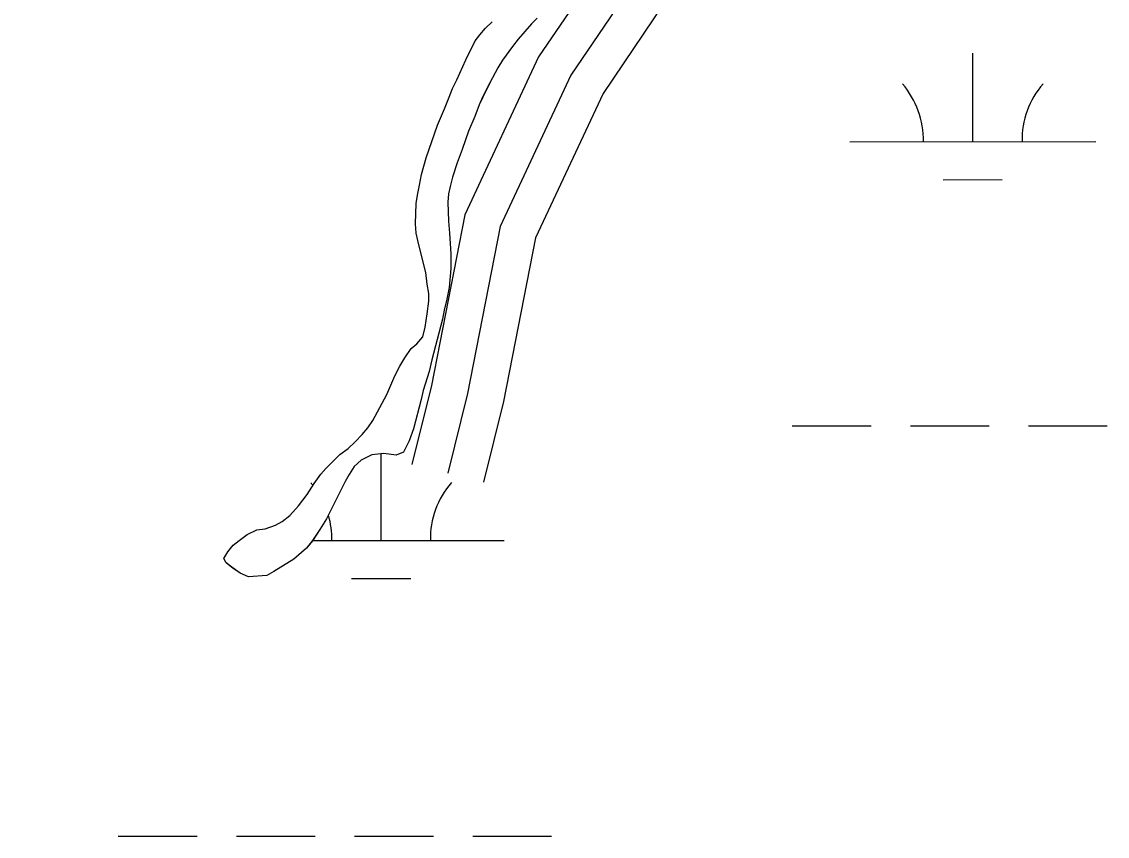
# Model space of a CAD drawing. Extents: x 3279314 to 3317160, y 734079 to 759431.
# Drawn here: x 3310387.1 to 3310828.2, y 754031.3 to 754362.1 of the extents above; entities that cross this region are included whole.
import ezdxf

# ---------------------------------------------------------------- set-up
doc = ezdxf.new("R2010")
doc.units = 0
for name, color, linetype in [('V-ROAD-CNTR', 7, 'Continuous'), ('V-SITE-VEGE', 7, 'Continuous'), ('V-WETL-SWMP', 7, 'Continuous')]:
    doc.layers.add(name, color=color, linetype=linetype)

msp = doc.modelspace()

# ---------------------------------------------------------------- linework, layer by layer
at = {"layer": 'V-ROAD-CNTR'}
for points in [[(3310384.07, 755146.63), (3310410.71, 755100.55), (3310442.36, 755015.52), (3310480.34, 754926.12), (3310510.96, 754855.19), (3310544.1, 754781.54), (3310562.24, 754705.07), (3310579.41, 754625.81), (3310604.81, 754566.26), (3310625.64, 754526.44), (3310642.31, 754452), (3310650.62, 754409.51), (3310635.04, 754376.98), (3310610.24, 754340.47), (3310581.49, 754279.04), (3310568.24, 754211.14), (3310560.23, 754178.78)], [(3310384.07, 755146.63), (3310410.71, 755100.55), (3310442.36, 755015.52), (3310480.34, 754926.12), (3310510.96, 754855.19), (3310544.1, 754781.54), (3310562.24, 754705.07), (3310579.41, 754625.81), (3310604.81, 754566.26), (3310625.64, 754526.44), (3310642.31, 754452), (3310650.62, 754409.51), (3310635.04, 754376.98), (3310610.24, 754340.47), (3310581.49, 754279.04), (3310568.24, 754211.14), (3310560.23, 754178.78)], [(3310369.91, 755141.15), (3310397.09, 755094.14), (3310428.42, 755009.97), (3310466.55, 754920.22), (3310497.24, 754849.14), (3310529.83, 754776.68), (3310547.61, 754701.75), (3310565.06, 754621.24), (3310591.25, 754559.83), (3310611.44, 754521.24), (3310627.62, 754448.93), (3310634.94, 754411.5), (3310622, 754384.48), (3310597.16, 754347.91), (3310567.12, 754283.72), (3310553.59, 754214.38), (3310545.66, 754182.37)], [(3310527.14, 754855.8), (3310558.36, 754786.39), (3310576.87, 754708.39), (3310593.77, 754630.39), (3310618.38, 754572.69), (3310639.85, 754531.65), (3310656.99, 754455.08), (3310666.29, 754407.51), (3310648.08, 754369.49), (3310623.32, 754333.03), (3310595.86, 754274.35), (3310582.89, 754207.89), (3310574.79, 754175.19)]]:
    msp.add_lwpolyline(points, dxfattribs=at)
at = {"layer": 'V-SITE-VEGE'}
for p, q in [((3310596.62, 754363.66), (3310594.25, 754361.3)), ((3310573.25, 754356.81), (3310575.62, 754359.48)), ((3310575.62, 754359.48), (3310578.32, 754362.15)), ((3310594.25, 754361.3), (3310588.86, 754355.01)), ((3310567.53, 754346.73), (3310571.35, 754354.45)), ((3310571.35, 754354.45), (3310573.25, 754356.81)), ((3310588.86, 754355.01), (3310586.48, 754352.02)), ((3310586.48, 754352.02), (3310582.52, 754346.52)), ((3310563.87, 754338.55), (3310567.53, 754346.73)), ((3310582.52, 754346.52), (3310580.61, 754343.37)), ((3310580.61, 754343.37), (3310577.28, 754337.39)), ((3310562.12, 754335.08), (3310563.87, 754338.55)), ((3310577.28, 754337.39), (3310574.42, 754331.56)), ((3310560.85, 754331.46), (3310562.12, 754335.08)), ((3310558.94, 754326.73), (3310560.85, 754331.46)), ((3310572.98, 754328.41), (3310571.23, 754323.69)), ((3310574.42, 754331.56), (3310572.98, 754328.41)), ((3310556.07, 754320.12), (3310558.94, 754326.73)), ((3310571.23, 754323.69), (3310568.68, 754317.7)), ((3310551.45, 754306.89), (3310556.07, 754320.12)), ((3310568.68, 754317.7), (3310566.13, 754310.3)), ((3310566.13, 754310.3), (3310564.05, 754304.79)), ((3310549.52, 754300.11), (3310551.45, 754306.89)), ((3310564.05, 754304.79), (3310562.14, 754298.96)), ((3310548.72, 754295.7), (3310549.52, 754300.11)), ((3310562.14, 754298.96), (3310561.18, 754295.18)), ((3310547.91, 754291.76), (3310548.72, 754295.7)), ((3310561.18, 754295.18), (3310560.54, 754292.18)), ((3310547.08, 754280.09), (3310547.43, 754288.29)), ((3310547.43, 754288.29), (3310547.91, 754291.76)), ((3310560.54, 754292.18), (3310560.21, 754288.87)), ((3310560.21, 754288.87), (3310560.49, 754281.14)), ((3310547.38, 754276.3), (3310547.08, 754280.09)), ((3310560.49, 754281.14), (3310560.95, 754276.25)), ((3310548.46, 754271.57), (3310547.38, 754276.3)), ((3310560.95, 754276.25), (3310561.54, 754267.89)), ((3310551.26, 754260.35), (3310548.46, 754271.57)), ((3310561.54, 754267.89), (3310561.52, 754261.89)), ((3310561.52, 754261.89), (3310560.86, 754254.16)), ((3310551.87, 754255.62), (3310551.26, 754260.35)), ((3310552.49, 754251.83), (3310551.87, 754255.62)), ((3310560.86, 754254.16), (3310559.89, 754249.43)), ((3310551.82, 754243.47), (3310552.48, 754248.67)), ((3310552.48, 754248.67), (3310552.49, 754251.83)), ((3310559.89, 754249.43), (3310558.77, 754245.02)), ((3310558.77, 754245.02), (3310558.12, 754241.4)), ((3310551.01, 754238.11), (3310551.82, 754243.47)), ((3310558.12, 754241.4), (3310553.8, 754224.85)), ((3310550.05, 754234.17), (3310551.01, 754238.11)), ((3310545.3, 754229.46), (3310547.67, 754231.34)), ((3310547.67, 754231.34), (3310550.05, 754234.17)), ((3310542.76, 754225.68), (3310545.3, 754229.46)), ((3310538.79, 754218.28), (3310540.7, 754222.22)), ((3310540.7, 754222.22), (3310542.76, 754225.68)), ((3310553.8, 754224.85), (3310552.68, 754220.12)), ((3310535.45, 754210.72), (3310538.79, 754218.28)), ((3310552.68, 754220.12), (3310550.28, 754212.4)), ((3310529.73, 754200.18), (3310535.45, 754210.72)), ((3310549.48, 754208.78), (3310546.28, 754196.8)), ((3310550.28, 754212.4), (3310549.48, 754208.78)), ((3310527.82, 754197.19), (3310529.73, 754200.18)), ((3310525.45, 754194.52), (3310527.82, 754197.19)), ((3310546.28, 754196.8), (3310544.52, 754191.92)), ((3310519.74, 754188.86), (3310522.59, 754191.53)), ((3310522.59, 754191.53), (3310525.45, 754194.52)), ((3310544.52, 754191.92), (3310542.3, 754187.35)), ((3310512.94, 754183.05), (3310516.42, 754186.35)), ((3310516.42, 754186.35), (3310519.74, 754188.86)), ((3310534.25, 754186.75), (3310529.36, 754186.3)), ((3310539.29, 754186.1), (3310534.25, 754186.75)), ((3310542.3, 754187.35), (3310539.29, 754186.1)), ((3310510.72, 754180.69), (3310512.94, 754183.05)), ((3310525.09, 754184.11), (3310522.24, 754181.44)), ((3310529.36, 754186.3), (3310525.09, 754184.11)), ((3310505.96, 754174.56), (3310508.66, 754178.34)), ((3310508.66, 754178.34), (3310510.72, 754180.69)), ((3310520.18, 754178.29), (3310518.59, 754175.46)), ((3310522.24, 754181.44), (3310520.18, 754178.29)), ((3310503.11, 754170.15), (3310505.96, 754174.56)), ((3310518.59, 754175.46), (3310510.96, 754160.19)), ((3310499.62, 754165.59), (3310503.11, 754170.15)), ((3310496.13, 754161.66), (3310499.62, 754165.59)), ((3310492.97, 754159.15), (3310496.13, 754161.66)), ((3310510.96, 754160.19), (3310508.26, 754155.94)), ((3310478.75, 754153.85), (3310482.7, 754155.72)), ((3310482.7, 754155.72), (3310486.02, 754156.18)), ((3310486.02, 754156.18), (3310490.28, 754157.74)), ((3310490.28, 754157.74), (3310492.97, 754159.15)), ((3310508.26, 754155.94), (3310505.24, 754151.37)), ((3310473.05, 754149.61), (3310475.43, 754151.49)), ((3310475.43, 754151.49), (3310478.75, 754153.85)), ((3310505.24, 754151.37), (3310502.87, 754148.39)), ((3310469.25, 754144.1), (3310470.83, 754146.78)), ((3310470.83, 754146.78), (3310473.05, 754149.61)), ((3310502.87, 754148.39), (3310497.64, 754143.84)), ((3310470.19, 754142.36), (3310469.25, 754144.1)), ((3310473.02, 754140.15), (3310470.19, 754142.36)), ((3310497.64, 754143.84), (3310489.57, 754138.82)), ((3310475.85, 754138.24), (3310473.02, 754140.15)), ((3310479.31, 754136.65), (3310475.85, 754138.24)), ((3310489.57, 754138.82), (3310486.73, 754137.25)), ((3310486.73, 754137.25), (3310479.31, 754136.65))]:
    msp.add_line(p, q, dxfattribs=at)
at = {"layer": 'V-WETL-SWMP'}
for p, q in [((3310596.62, 754363.66), (3310594.25, 754361.3)), ((3310596.62, 754363.66), (3310594.25, 754361.3)), ((3310573.25, 754356.81), (3310575.63, 754359.48)), ((3310573.25, 754356.81), (3310575.63, 754359.48)), ((3310575.63, 754359.48), (3310578.32, 754362.15)), ((3310575.63, 754359.48), (3310578.32, 754362.15)), ((3310594.25, 754361.3), (3310588.86, 754355.01)), ((3310594.25, 754361.3), (3310588.86, 754355.01)), ((3310567.53, 754346.73), (3310571.35, 754354.45)), ((3310567.53, 754346.73), (3310571.35, 754354.45)), ((3310571.35, 754354.45), (3310573.25, 754356.81)), ((3310571.35, 754354.45), (3310573.25, 754356.81)), ((3310588.86, 754355.01), (3310586.48, 754352.02)), ((3310588.86, 754355.01), (3310586.48, 754352.02)), ((3310586.48, 754352.02), (3310582.52, 754346.52)), ((3310586.48, 754352.02), (3310582.52, 754346.52)), ((3310563.87, 754338.55), (3310567.53, 754346.73)), ((3310563.87, 754338.55), (3310567.53, 754346.73)), ((3310582.52, 754346.52), (3310580.61, 754343.37)), ((3310582.52, 754346.52), (3310580.61, 754343.37)), ((3310773.55, 754313.42), (3310773.53, 754349.42)), ((3310580.61, 754343.37), (3310577.28, 754337.39)), ((3310580.61, 754343.37), (3310577.28, 754337.39)), ((3310562.12, 754335.08), (3310563.87, 754338.55)), ((3310562.12, 754335.08), (3310563.87, 754338.55)), ((3310577.28, 754337.39), (3310574.41, 754331.56)), ((3310577.28, 754337.39), (3310574.41, 754331.56)), ((3310560.85, 754331.46), (3310562.12, 754335.08)), ((3310560.85, 754331.46), (3310562.12, 754335.08)), ((3310558.94, 754326.73), (3310560.85, 754331.46)), ((3310558.94, 754326.73), (3310560.85, 754331.46)), ((3310572.98, 754328.41), (3310571.23, 754323.69)), ((3310572.98, 754328.41), (3310571.23, 754323.69)), ((3310574.41, 754331.56), (3310572.98, 754328.41)), ((3310574.41, 754331.56), (3310572.98, 754328.41)), ((3310556.07, 754320.12), (3310558.94, 754326.73)), ((3310556.07, 754320.12), (3310558.94, 754326.73)), ((3310571.23, 754323.69), (3310568.68, 754317.7)), ((3310571.23, 754323.69), (3310568.68, 754317.7)), ((3310551.44, 754306.89), (3310556.07, 754320.12)), ((3310551.44, 754306.89), (3310556.07, 754320.12)), ((3310568.68, 754317.7), (3310566.13, 754310.3)), ((3310568.68, 754317.7), (3310566.13, 754310.3)), ((3310566.13, 754310.3), (3310564.06, 754304.79)), ((3310566.13, 754310.3), (3310564.06, 754304.79)), ((3310723.55, 754313.4), (3310823.55, 754313.45)), ((3310549.52, 754300.11), (3310551.44, 754306.89)), ((3310549.52, 754300.11), (3310551.44, 754306.89)), ((3310564.06, 754304.79), (3310562.14, 754298.96)), ((3310564.06, 754304.79), (3310562.14, 754298.96)), ((3310548.72, 754295.7), (3310549.52, 754300.11)), ((3310548.72, 754295.7), (3310549.52, 754300.11)), ((3310562.14, 754298.96), (3310561.18, 754295.18)), ((3310562.14, 754298.96), (3310561.18, 754295.18)), ((3310761.55, 754297.99), (3310785.55, 754298)), ((3310547.91, 754291.76), (3310548.72, 754295.7)), ((3310547.91, 754291.76), (3310548.72, 754295.7)), ((3310561.18, 754295.18), (3310560.54, 754292.18)), ((3310561.18, 754295.18), (3310560.54, 754292.18)), ((3310547.08, 754280.09), (3310547.43, 754288.29)), ((3310547.08, 754280.09), (3310547.43, 754288.29)), ((3310547.43, 754288.29), (3310547.91, 754291.76)), ((3310547.43, 754288.29), (3310547.91, 754291.76)), ((3310560.54, 754292.18), (3310560.21, 754288.87)), ((3310560.54, 754292.18), (3310560.21, 754288.87)), ((3310560.21, 754288.87), (3310560.49, 754281.14)), ((3310560.21, 754288.87), (3310560.49, 754281.14)), ((3310547.38, 754276.3), (3310547.08, 754280.09)), ((3310547.38, 754276.3), (3310547.08, 754280.09)), ((3310560.49, 754281.14), (3310560.95, 754276.25)), ((3310560.49, 754281.14), (3310560.95, 754276.25)), ((3310548.46, 754271.56), (3310547.38, 754276.3)), ((3310548.46, 754271.56), (3310547.38, 754276.3)), ((3310560.95, 754276.25), (3310561.54, 754267.88)), ((3310560.95, 754276.25), (3310561.54, 754267.88)), ((3310551.26, 754260.35), (3310548.46, 754271.56)), ((3310551.26, 754260.35), (3310548.46, 754271.56)), ((3310561.54, 754267.88), (3310561.52, 754261.89)), ((3310561.54, 754267.88), (3310561.52, 754261.89)), ((3310561.52, 754261.89), (3310560.86, 754254.16)), ((3310561.52, 754261.89), (3310560.86, 754254.16)), ((3310551.87, 754255.62), (3310551.26, 754260.35)), ((3310551.87, 754255.62), (3310551.26, 754260.35)), ((3310552.49, 754251.83), (3310551.87, 754255.62)), ((3310552.49, 754251.83), (3310551.87, 754255.62)), ((3310560.86, 754254.16), (3310559.89, 754249.43)), ((3310560.86, 754254.16), (3310559.89, 754249.43)), ((3310551.82, 754243.47), (3310552.48, 754248.67)), ((3310551.82, 754243.47), (3310552.48, 754248.67)), ((3310552.48, 754248.67), (3310552.49, 754251.83)), ((3310552.48, 754248.67), (3310552.49, 754251.83)), ((3310559.89, 754249.43), (3310558.77, 754245.02)), ((3310559.89, 754249.43), (3310558.77, 754245.02)), ((3310558.77, 754245.02), (3310558.13, 754241.4)), ((3310558.77, 754245.02), (3310558.13, 754241.4)), ((3310551.01, 754238.11), (3310551.82, 754243.47)), ((3310551.01, 754238.11), (3310551.82, 754243.47)), ((3310558.13, 754241.4), (3310553.8, 754224.85)), ((3310558.13, 754241.4), (3310553.8, 754224.85)), ((3310550.05, 754234.17), (3310551.01, 754238.11)), ((3310550.05, 754234.17), (3310551.01, 754238.11)), ((3310545.3, 754229.46), (3310547.68, 754231.34)), ((3310545.3, 754229.46), (3310547.68, 754231.34)), ((3310547.68, 754231.34), (3310550.05, 754234.17)), ((3310547.68, 754231.34), (3310550.05, 754234.17)), ((3310542.76, 754225.68), (3310545.3, 754229.46)), ((3310542.76, 754225.68), (3310545.3, 754229.46)), ((3310538.79, 754218.28), (3310540.7, 754222.22)), ((3310538.79, 754218.28), (3310540.7, 754222.22)), ((3310540.7, 754222.22), (3310542.76, 754225.68)), ((3310540.7, 754222.22), (3310542.76, 754225.68)), ((3310553.8, 754224.85), (3310552.68, 754220.12)), ((3310553.8, 754224.85), (3310552.68, 754220.12)), ((3310535.45, 754210.73), (3310538.79, 754218.28)), ((3310535.45, 754210.73), (3310538.79, 754218.28)), ((3310552.68, 754220.12), (3310550.28, 754212.4)), ((3310552.68, 754220.12), (3310550.28, 754212.4)), ((3310529.73, 754200.18), (3310535.45, 754210.73)), ((3310529.73, 754200.18), (3310535.45, 754210.73)), ((3310549.48, 754208.78), (3310546.28, 754196.8)), ((3310549.48, 754208.78), (3310546.28, 754196.8)), ((3310550.28, 754212.4), (3310549.48, 754208.78)), ((3310550.28, 754212.4), (3310549.48, 754208.78)), ((3310527.82, 754197.19), (3310529.73, 754200.18)), ((3310527.82, 754197.19), (3310529.73, 754200.18)), ((3310525.45, 754194.52), (3310527.82, 754197.19)), ((3310525.45, 754194.52), (3310527.82, 754197.19)), ((3310546.28, 754196.8), (3310544.52, 754191.92)), ((3310546.28, 754196.8), (3310544.52, 754191.92)), ((3310700.2, 754197.95), (3310732.2, 754197.97)), ((3310748.2, 754197.98), (3310780.2, 754197.99)), ((3310796.2, 754198), (3310828.2, 754198.02)), ((3310519.74, 754188.86), (3310522.59, 754191.53)), ((3310519.74, 754188.86), (3310522.59, 754191.53)), ((3310522.59, 754191.53), (3310525.45, 754194.52)), ((3310522.59, 754191.53), (3310525.45, 754194.52)), ((3310544.52, 754191.92), (3310542.3, 754187.35)), ((3310544.52, 754191.92), (3310542.3, 754187.35)), ((3310512.94, 754183.05), (3310516.42, 754186.35)), ((3310512.94, 754183.05), (3310516.42, 754186.35)), ((3310516.42, 754186.35), (3310519.74, 754188.86)), ((3310516.42, 754186.35), (3310519.74, 754188.86)), ((3310534.25, 754186.75), (3310529.36, 754186.3)), ((3310534.25, 754186.75), (3310529.36, 754186.3)), ((3310533.16, 754151.44), (3310533.14, 754186.65)), ((3310539.29, 754186.1), (3310534.25, 754186.75)), ((3310539.29, 754186.1), (3310534.25, 754186.75)), ((3310542.3, 754187.35), (3310539.29, 754186.1)), ((3310542.3, 754187.35), (3310539.29, 754186.1)), ((3310510.72, 754180.69), (3310512.94, 754183.05)), ((3310510.72, 754180.69), (3310512.94, 754183.05)), ((3310525.09, 754184.11), (3310522.24, 754181.44)), ((3310525.09, 754184.11), (3310522.24, 754181.44)), ((3310529.36, 754186.3), (3310525.09, 754184.11)), ((3310529.36, 754186.3), (3310525.09, 754184.11)), ((3310505.96, 754174.56), (3310508.66, 754178.34)), ((3310505.96, 754174.56), (3310508.66, 754178.34)), ((3310508.66, 754178.34), (3310510.72, 754180.69)), ((3310508.66, 754178.34), (3310510.72, 754180.69)), ((3310520.18, 754178.29), (3310518.59, 754175.46)), ((3310520.18, 754178.29), (3310518.59, 754175.46)), ((3310522.24, 754181.44), (3310520.18, 754178.29)), ((3310522.24, 754181.44), (3310520.18, 754178.29)), ((3310503.11, 754170.16), (3310505.96, 754174.56)), ((3310503.11, 754170.16), (3310505.96, 754174.56)), ((3310518.59, 754175.46), (3310510.96, 754160.19)), ((3310518.59, 754175.46), (3310510.96, 754160.19)), ((3310499.62, 754165.59), (3310503.11, 754170.16)), ((3310499.62, 754165.59), (3310503.11, 754170.16)), ((3310496.13, 754161.66), (3310499.62, 754165.59)), ((3310496.13, 754161.66), (3310499.62, 754165.59)), ((3310492.97, 754159.15), (3310496.13, 754161.66)), ((3310492.97, 754159.15), (3310496.13, 754161.66)), ((3310510.96, 754160.19), (3310508.26, 754155.94)), ((3310510.96, 754160.19), (3310508.26, 754155.94)), ((3310478.75, 754153.85), (3310482.7, 754155.72)), ((3310478.75, 754153.85), (3310482.7, 754155.72)), ((3310482.7, 754155.72), (3310486.02, 754156.18)), ((3310482.7, 754155.72), (3310486.02, 754156.18)), ((3310486.02, 754156.18), (3310490.28, 754157.74)), ((3310486.02, 754156.18), (3310490.28, 754157.74)), ((3310490.28, 754157.74), (3310492.97, 754159.15)), ((3310490.28, 754157.74), (3310492.97, 754159.15)), ((3310508.26, 754155.94), (3310505.24, 754151.38)), ((3310508.26, 754155.94), (3310505.24, 754151.38)), ((3310473.05, 754149.61), (3310475.43, 754151.49)), ((3310473.05, 754149.61), (3310475.43, 754151.49)), ((3310475.43, 754151.49), (3310478.75, 754153.85)), ((3310475.43, 754151.49), (3310478.75, 754153.85)), ((3310505.24, 754151.38), (3310502.86, 754148.39)), ((3310505.24, 754151.38), (3310502.86, 754148.39)), ((3310505.27, 754151.42), (3310583.16, 754151.46)), ((3310469.25, 754144.1), (3310470.83, 754146.78)), ((3310469.25, 754144.1), (3310470.83, 754146.78)), ((3310470.83, 754146.78), (3310473.05, 754149.61)), ((3310470.83, 754146.78), (3310473.05, 754149.61)), ((3310502.86, 754148.39), (3310497.64, 754143.83)), ((3310502.86, 754148.39), (3310497.64, 754143.83)), ((3310470.19, 754142.36), (3310469.25, 754144.1)), ((3310470.19, 754142.36), (3310469.25, 754144.1)), ((3310473.02, 754140.14), (3310470.19, 754142.36)), ((3310473.02, 754140.14), (3310470.19, 754142.36)), ((3310497.64, 754143.83), (3310489.58, 754138.82)), ((3310497.64, 754143.83), (3310489.58, 754138.82)), ((3310475.85, 754138.24), (3310473.02, 754140.14)), ((3310475.85, 754138.24), (3310473.02, 754140.14)), ((3310479.31, 754136.65), (3310475.85, 754138.24)), ((3310479.31, 754136.65), (3310475.85, 754138.24)), ((3310489.58, 754138.82), (3310486.73, 754137.25)), ((3310489.58, 754138.82), (3310486.73, 754137.25)), ((3310486.73, 754137.25), (3310479.31, 754136.65)), ((3310486.73, 754137.25), (3310479.31, 754136.65)), ((3310521.16, 754136), (3310545.16, 754136.01)), ((3310426.37, 754031.31), (3310458.37, 754031.33)), ((3310474.37, 754031.34), (3310506.37, 754031.35)), ((3310522.37, 754031.36), (3310554.37, 754031.38)), ((3310570.37, 754031.39), (3310602.37, 754031.4))]:
    msp.add_line(p, q, dxfattribs=at)
for centre, start, end in [((3310718.3, 754313.87), 359.2573, 40.801), ((3310828.79, 754313.93), 139.2573, 180.801), ((3310477.91, 754151.88), 38.513, 40.801), ((3310588.4, 754151.94), 139.2573, 180.801), ((3310477.91, 754151.88), 359.2573, 16.2825)]:
    msp.add_arc(centre, 35.25, start, end, dxfattribs=at)

doc.saveas('drawing.dxf')
